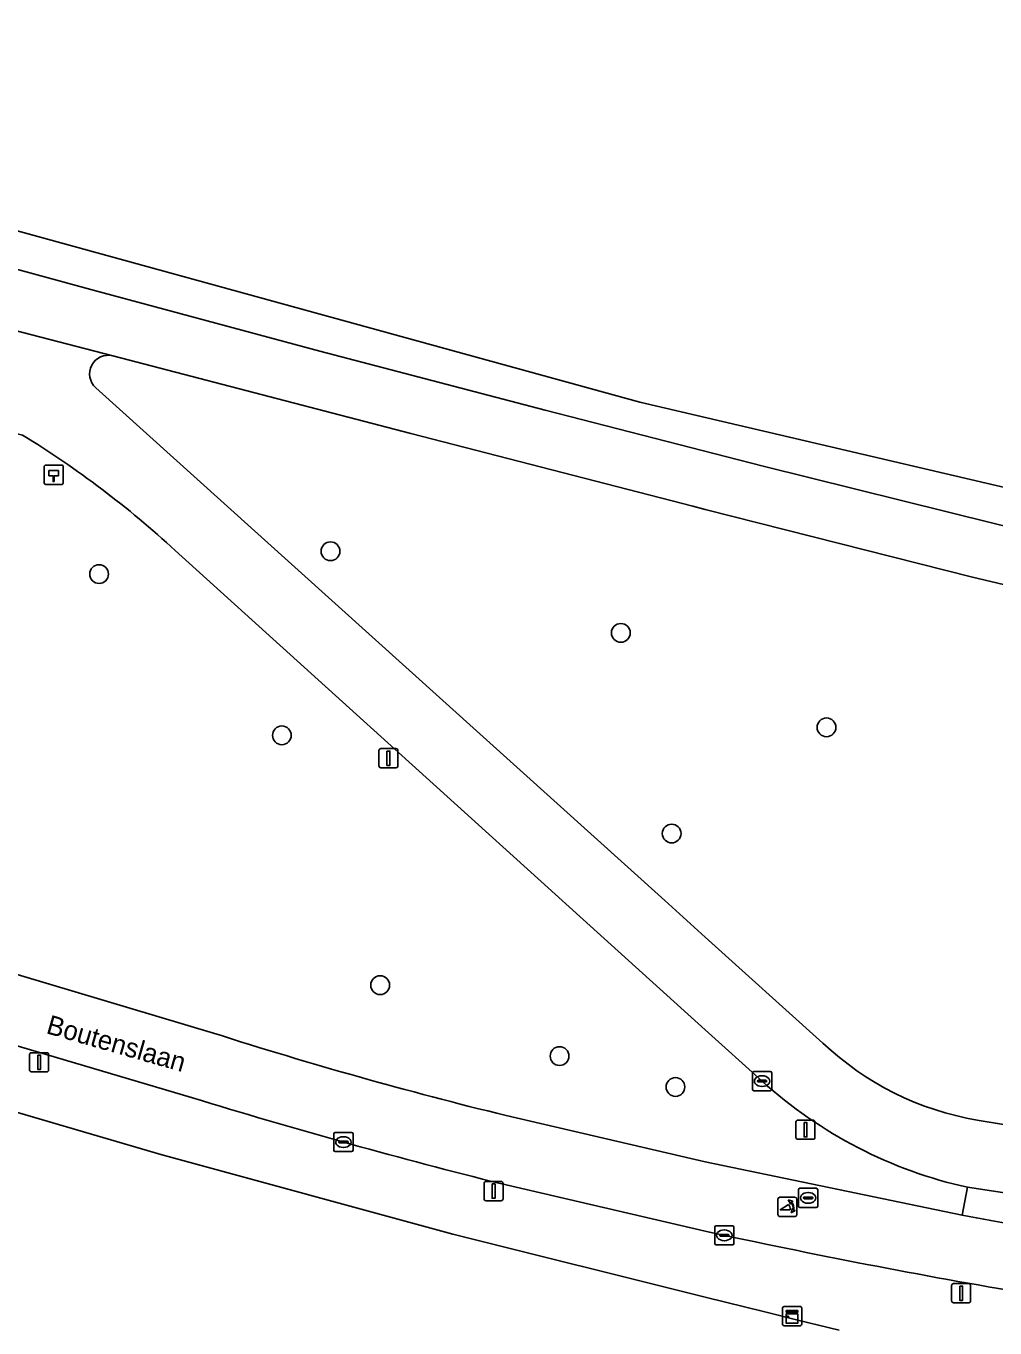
# Model space of a CAD drawing. Extents: x 160203 to 161530, y 379528 to 381797.
# Drawn here: x 160964.6 to 161015.1, y 381727.7 to 381795.6 of the extents above; entities that cross this region are included whole.
import ezdxf

# ---------------------------------------------------------------- set-up
doc = ezdxf.new("R2010")
doc.units = 0
for name, color, linetype in [('IMGEO_Berm_groen', 7, 'Continuous'), ('IMGEO_Boom', 7, 'Continuous'), ('IMGEO_Fietspad_gesloten', 7, 'Continuous'), ('IMGEO_Hectometerpaal', 7, 'Continuous'), ('IMGEO_Kast', 7, 'Continuous'), ('IMGEO_Kolk', 7, 'Continuous'), ('IMGEO_Lichtmast', 7, 'Continuous'), ('IMGEO_Loofbos', 7, 'Continuous'), ('IMGEO_Openbare_ruimte_label', 7, 'Continuous'), ('IMGEO_Poller', 7, 'Continuous'), ('IMGEO_Rijbaan_lokaal_gesloten', 7, 'Continuous'), ('IMGEO_Rijbaan_regionaal_gesloten', 7, 'Continuous'), ('IMGEO_Rioolput', 7, 'Continuous'), ('IMGEO_Verkeerseiland_open', 7, 'Continuous'), ('IMGEO_Voetpad_open', 7, 'Continuous')]:
    doc.layers.add(name, color=color, linetype=linetype)

msp = doc.modelspace()

# ---------------------------------------------------------------- linework, layer by layer
at = {"layer": 'IMGEO_Berm_groen'}
for points in [[(160964.403, 381774.277), (160962.829, 381774.68), (160929.121, 381784.606), (160921.356, 381758.919), (160951.205, 381750), (160974.354, 381743.083)], [(161068.719, 381754.268), (161054.991, 381757.276), (161044.221, 381759.753), (161028.59, 381763.382), (161013.924, 381766.869), (161000, 381770.403), (160999.35, 381770.568), (160984.653, 381774.366), (160969.105, 381778.417)], [(160968.226, 381776.744), (160974.918, 381770.704), (160997.885, 381750), (160998.079, 381749.825), (161000, 381748.093), (161006.131, 381742.564)], [(161002.963, 381740.577), (161000, 381743.257), (160992.734, 381749.829), (160992.545, 381750), (160972.366, 381768.251)], [(160989.623, 381738.784), (161000, 381736.362), (161013.385, 381733.585), (161013.669, 381735.04)], [(161014.181, 381738.544), (161021.039, 381737.415), (161023.559, 381737.003)]]:
    msp.add_lwpolyline(points, dxfattribs=at)
for centre, radius, start, end in [((160968.881, 381777.467), 0.976, 76.72075, 227.84407), ((160938.312, 381731.524), 50.085, 47.16202, 58.60476), ((161042.483, 381955.797), 223.358, 252.24042, 256.31036), ((161016.769, 381753.797), 15.471, 226.55789, 260.36896), ((161018.776, 381758.033), 23.554, 227.82783, 257.47737)]:
    msp.add_arc(centre, radius, start, end, dxfattribs=at)
at = {"layer": 'IMGEO_Boom'}
for centre in [(160980.462, 381768.218), (160968.397, 381767.028), (160995.597, 381763.962), (161006.319, 381759.033), (160977.927, 381758.616), (160998.247, 381753.494), (160983.05, 381745.584), (160992.404, 381741.885), (160998.446, 381740.273)]:
    msp.add_circle(centre, 0.489, dxfattribs=at)
at = {"layer": 'IMGEO_Fietspad_gesloten'}
for points in [[(160974.354, 381743.083), (160951.205, 381750), (160921.356, 381758.919), (160918.394, 381759.804), (160914.971, 381760.826), (160913.952, 381757.333), (160917.435, 381756.293), (160921.939, 381754.948), (160938.727, 381750), (160941.676, 381749.131), (160960.405, 381743.51), (160973.259, 381739.709)], [(161013.385, 381733.585), (161000, 381736.362), (160989.623, 381738.784)], [(160988.869, 381735.348), (161000, 381732.75)]]:
    msp.add_lwpolyline(points, dxfattribs=at)
for centre, radius, start, end in [((161042.483, 381955.797), 223.358, 252.24042, 256.31036), ((161066.527, 382043.438), 317.727, 252.92958, 255.85265), ((161067.918, 382023.698), 295.194, 259.35423, 261.73648), ((161079.415, 382097.832), 373.62, 257.72776, 260.3637)]:
    msp.add_arc(centre, radius, start, end, dxfattribs=at)
at = {"layer": 'IMGEO_Hectometerpaal'}
for p, q in [((160965.533, 381772.626), (160965.533, 381771.785)), ((160965.533, 381772.626), (160965.533, 381771.785)), ((160966.449, 381772.71), (160965.608, 381772.71)), ((160966.449, 381772.71), (160965.608, 381772.71)), ((160966.533, 381771.794), (160966.533, 381772.635)), ((160966.533, 381771.794), (160966.533, 381772.635)), ((160965.617, 381771.71), (160966.458, 381771.71)), ((160965.617, 381771.71), (160966.458, 381771.71))]:
    msp.add_line(p, q, dxfattribs=at)
msp.add_lwpolyline([(160966.058, 381771.854), (160965.998, 381771.854), (160965.998, 381772.159), (160965.778, 381772.159), (160965.778, 381772.428), (160966.278, 381772.428), (160966.278, 381772.159), (160966.058, 381772.159), (160966.058, 381771.854)], dxfattribs=at)
for centre, start, end in [((160965.611, 381772.632), 92.4484, 184.28452), ((160965.611, 381772.632), 92.4484, 184.28452), ((160966.455, 381772.632), 2.4484, 94.28452), ((160966.455, 381772.632), 2.4484, 94.28452), ((160965.611, 381771.788), 182.4484, 274.28452), ((160965.611, 381771.788), 182.4484, 274.28452), ((160966.455, 381771.788), 272.4484, 4.28452), ((160966.455, 381771.788), 272.4484, 4.28452)]:
    msp.add_arc(centre, 0.0779, start, end, dxfattribs=at)
at = {"layer": 'IMGEO_Kast'}
for p, q in [((161004.026, 381727.893), (161004.026, 381728.734)), ((161004.026, 381728.734), (161004.026, 381727.893)), ((161004.101, 381728.818), (161004.942, 381728.818)), ((161004.942, 381728.818), (161004.101, 381728.818)), ((161005.026, 381728.743), (161005.026, 381727.902)), ((161005.026, 381727.902), (161005.026, 381728.743)), ((161004.951, 381727.818), (161004.11, 381727.818)), ((161004.11, 381727.818), (161004.951, 381727.818))]:
    msp.add_line(p, q, dxfattribs=at)
for points in [[(161004.221, 381728.608), (161004.821, 381728.608), (161004.821, 381728.523), (161004.221, 381728.523), (161004.221, 381728.608)], [(161004.221, 381728.433), (161004.821, 381728.433), (161004.821, 381727.944), (161004.221, 381727.944), (161004.221, 381728.433)]]:
    msp.add_lwpolyline(points, dxfattribs=at)
msp.add_circle((161004.305, 381728.282), 0.0377, dxfattribs=at)
for centre, start, end in [((161004.104, 381728.74), 92.4484, 184.28452), ((161004.104, 381728.74), 92.4484, 184.28452), ((161004.948, 381728.74), 2.4484, 94.28452), ((161004.948, 381728.74), 2.4484, 94.28452), ((161004.104, 381727.896), 182.4484, 274.28452), ((161004.104, 381727.896), 182.4484, 274.28452), ((161004.948, 381727.896), 272.4484, 4.28452), ((161004.948, 381727.896), 272.4484, 4.28452)]:
    msp.add_arc(centre, 0.0779, start, end, dxfattribs=at)
at = {"layer": 'IMGEO_Kolk'}
for p, q in [((161002.461, 381740.151), (161002.461, 381741.003)), ((161002.536, 381741.077), (161003.388, 381741.077)), ((161003.462, 381741.003), (161003.462, 381740.151)), ((161002.72, 381740.571), (161002.72, 381740.583)), ((161003.158, 381740.534), (161002.76, 381740.534)), ((161002.763, 381740.62), (161003.161, 381740.62)), ((161002.972, 381740.297), (161002.947, 381740.297)), ((161002.949, 381740.857), (161002.974, 381740.857)), ((161003.204, 381740.583), (161003.204, 381740.571)), ((161003.388, 381740.077), (161002.536, 381740.077)), ((160980.635, 381736.974), (160980.635, 381737.826)), ((160980.71, 381737.9), (160981.562, 381737.9)), ((160981.123, 381737.68), (160981.148, 381737.68)), ((160981.636, 381737.826), (160981.636, 381736.974)), ((160981.562, 381736.9), (160980.71, 381736.9)), ((160980.894, 381737.394), (160980.894, 381737.406)), ((160981.332, 381737.357), (160980.934, 381737.357)), ((160980.937, 381737.443), (160981.335, 381737.443)), ((160981.146, 381737.12), (160981.121, 381737.12)), ((160981.378, 381737.406), (160981.378, 381737.394)), ((161000.493, 381732.108), (161000.493, 381732.96)), ((161000.568, 381733.034), (161001.42, 381733.034)), ((161000.981, 381732.814), (161001.006, 381732.814)), ((161001.494, 381732.96), (161001.494, 381732.108)), ((161000.752, 381732.528), (161000.752, 381732.54)), ((161001.19, 381732.491), (161000.792, 381732.491)), ((161000.795, 381732.577), (161001.193, 381732.577)), ((161001.004, 381732.254), (161000.979, 381732.254)), ((161001.236, 381732.54), (161001.236, 381732.528)), ((161001.42, 381732.034), (161000.568, 381732.034))]:
    msp.add_line(p, q, dxfattribs=at)
for points in [[(161002.461, 381740.151), (161002.461, 381741.003)], [(161002.536, 381741.077), (161003.388, 381741.077)], [(161003.462, 381741.003), (161003.462, 381740.151)], [(161003.388, 381740.077), (161002.536, 381740.077)], [(160980.635, 381736.974), (160980.635, 381737.826)], [(160980.71, 381737.9), (160981.562, 381737.9)], [(160981.636, 381737.826), (160981.636, 381736.974)], [(160981.562, 381736.9), (160980.71, 381736.9)], [(161000.493, 381732.108), (161000.493, 381732.96)], [(161000.568, 381733.034), (161001.42, 381733.034)], [(161001.494, 381732.96), (161001.494, 381732.108)], [(161001.42, 381732.034), (161000.568, 381732.034)]]:
    msp.add_lwpolyline(points, dxfattribs=at)
for centre, radius, start, end in [((161002.538, 381741.001), 0.0765, 91.55205, 178.44795), ((161002.538, 381741.001), 0.0765, 91.55205, 178.44795), ((161003.386, 381741.001), 0.0765, 1.55205, 88.44795), ((161003.386, 381741.001), 0.0765, 1.55205, 88.44795), ((161002.76, 381740.58), 0.0403, 85.87752, 175.75265), ((161002.757, 381740.57), 0.0366, 178.93798, 274.71019), ((161003.161, 381740.577), 0.043, 264.86636, 352.45326), ((161003.165, 381740.582), 0.0386, 1.73085, 96.63898), ((161002.538, 381740.153), 0.0765, 181.55205, 268.44795), ((161002.538, 381740.153), 0.0765, 181.55205, 268.44795), ((161003.386, 381740.153), 0.0765, 271.55205, 358.44795), ((161003.386, 381740.153), 0.0765, 271.55205, 358.44795), ((160980.712, 381737.824), 0.0765, 91.55205, 178.44795), ((160980.712, 381737.824), 0.0765, 91.55205, 178.44795), ((160981.56, 381737.824), 0.0765, 1.55205, 88.44795), ((160981.56, 381737.824), 0.0765, 1.55205, 88.44795), ((160980.712, 381736.976), 0.0765, 181.55205, 268.44795), ((160980.712, 381736.976), 0.0765, 181.55205, 268.44795), ((160980.934, 381737.403), 0.0403, 85.87752, 175.75265), ((160980.931, 381737.393), 0.0366, 178.93798, 274.71019), ((160981.335, 381737.4), 0.043, 264.86636, 352.45326), ((160981.339, 381737.405), 0.0386, 1.73085, 96.63898), ((160981.56, 381736.976), 0.0765, 271.55205, 358.44795), ((160981.56, 381736.976), 0.0765, 271.55205, 358.44795), ((161000.57, 381732.958), 0.0765, 91.55205, 178.44795), ((161000.57, 381732.958), 0.0765, 91.55205, 178.44795), ((161001.418, 381732.958), 0.0765, 1.55205, 88.44795), ((161001.418, 381732.958), 0.0765, 1.55205, 88.44795), ((161000.57, 381732.11), 0.0765, 181.55205, 268.44795), ((161000.57, 381732.11), 0.0765, 181.55205, 268.44795), ((161000.792, 381732.537), 0.0403, 85.87752, 175.75265), ((161000.789, 381732.527), 0.0366, 178.93798, 274.71019), ((161001.193, 381732.534), 0.043, 264.86636, 352.45326), ((161001.197, 381732.539), 0.0386, 1.73085, 96.63898), ((161001.418, 381732.11), 0.0765, 271.55205, 358.44795), ((161001.418, 381732.11), 0.0765, 271.55205, 358.44795)]:
    msp.add_arc(centre, radius, start, end, dxfattribs=at)
for centre, major_axis, ratio, start_param, end_param in [((161002.948, 381740.577), (-0.387, 0.002), 0.722429, 4.712389, 7.853982), ((161002.973, 381740.577), (-0.39, 0.002), 0.717154, 1.570796, 4.712389), ((160981.122, 381737.4), (-0.387, 0.002), 0.722429, 4.712389, 7.853982), ((160981.147, 381737.4), (-0.39, 0.002), 0.717154, 1.570796, 4.712389), ((161000.98, 381732.534), (-0.387, 0.002), 0.722429, 4.712389, 7.853982), ((161001.005, 381732.534), (-0.39, 0.002), 0.717154, 1.570796, 4.712389)]:
    msp.add_ellipse(centre, major_axis=major_axis, ratio=ratio, start_param=start_param, end_param=end_param, dxfattribs=at)
at = {"layer": 'IMGEO_Lichtmast'}
for p, q in [((160983.085, 381757.923), (160983.875, 381757.923)), ((160983.875, 381757.923), (160983.085, 381757.923)), ((160982.985, 381757.023), (160982.985, 381757.823)), ((160982.985, 381757.823), (160982.985, 381757.023)), ((160983.975, 381757.823), (160983.975, 381757.023)), ((160983.975, 381757.023), (160983.975, 381757.823)), ((160983.875, 381756.923), (160983.085, 381756.923)), ((160983.085, 381756.923), (160983.875, 381756.923)), ((160964.776, 381741.16), (160964.776, 381741.96)), ((160964.776, 381741.96), (160964.776, 381741.16)), ((160964.876, 381742.06), (160965.666, 381742.06)), ((160965.666, 381742.06), (160964.876, 381742.06)), ((160965.766, 381741.96), (160965.766, 381741.16)), ((160965.766, 381741.16), (160965.766, 381741.96)), ((160965.666, 381741.06), (160964.876, 381741.06)), ((160964.876, 381741.06), (160965.666, 381741.06)), ((161004.729, 381737.642), (161004.729, 381738.442)), ((161004.729, 381738.442), (161004.729, 381737.642)), ((161004.829, 381738.542), (161005.619, 381738.542)), ((161005.619, 381738.542), (161004.829, 381738.542)), ((161005.719, 381738.442), (161005.719, 381737.642)), ((161005.719, 381737.642), (161005.719, 381738.442)), ((161005.619, 381737.542), (161004.829, 381737.542)), ((161004.829, 381737.542), (161005.619, 381737.542)), ((160988.469, 381734.442), (160988.469, 381735.242)), ((160988.469, 381735.242), (160988.469, 381734.442)), ((160988.569, 381735.342), (160989.359, 381735.342)), ((160989.359, 381735.342), (160988.569, 381735.342)), ((160989.459, 381735.242), (160989.459, 381734.442)), ((160989.459, 381734.442), (160989.459, 381735.242)), ((160989.359, 381734.342), (160988.569, 381734.342)), ((160988.569, 381734.342), (160989.359, 381734.342)), ((161012.845, 381729.115), (161012.845, 381729.915)), ((161012.845, 381729.915), (161012.845, 381729.115)), ((161012.945, 381730.015), (161013.735, 381730.015)), ((161013.735, 381730.015), (161012.945, 381730.015)), ((161013.835, 381729.915), (161013.835, 381729.115)), ((161013.835, 381729.115), (161013.835, 381729.915)), ((161013.735, 381729.015), (161012.945, 381729.015)), ((161012.945, 381729.015), (161013.735, 381729.015))]:
    msp.add_line(p, q, dxfattribs=at)
for points in [[(160983.405, 381757.798), (160983.555, 381757.798), (160983.555, 381757.048), (160983.405, 381757.048), (160983.405, 381757.798)], [(160965.196, 381741.935), (160965.346, 381741.935), (160965.346, 381741.185), (160965.196, 381741.185), (160965.196, 381741.935)], [(161005.149, 381738.417), (161005.299, 381738.417), (161005.299, 381737.667), (161005.149, 381737.667), (161005.149, 381738.417)], [(160988.889, 381735.217), (160989.039, 381735.217), (160989.039, 381734.467), (160988.889, 381734.467), (160988.889, 381735.217)], [(161013.265, 381729.89), (161013.415, 381729.89), (161013.415, 381729.14), (161013.265, 381729.14), (161013.265, 381729.89)]]:
    msp.add_lwpolyline(points, dxfattribs=at)
for centre, start, end in [((160983.085, 381757.823), 90, 180), ((160983.085, 381757.823), 90, 180), ((160983.875, 381757.823), 0, 90), ((160983.875, 381757.823), 360, 90), ((160983.085, 381757.023), 180, 270), ((160983.085, 381757.023), 180, 270), ((160983.875, 381757.023), 270, 0), ((160983.875, 381757.023), 270, 0), ((160964.876, 381741.96), 90, 180), ((160964.876, 381741.96), 90, 180), ((160965.666, 381741.96), 0, 90), ((160965.666, 381741.96), 360, 90), ((160964.876, 381741.16), 180, 270), ((160964.876, 381741.16), 180, 270), ((160965.666, 381741.16), 270, 0), ((160965.666, 381741.16), 270, 0), ((161004.829, 381738.442), 90, 180), ((161004.829, 381738.442), 90, 180), ((161005.619, 381738.442), 0, 90), ((161005.619, 381738.442), 360, 90), ((161004.829, 381737.642), 180, 270), ((161004.829, 381737.642), 180, 270), ((161005.619, 381737.642), 270, 0), ((161005.619, 381737.642), 270, 0), ((160988.569, 381735.242), 90, 180), ((160988.569, 381735.242), 90, 180), ((160989.359, 381735.242), 0, 90), ((160989.359, 381735.242), 360, 90), ((160988.569, 381734.442), 180, 270), ((160988.569, 381734.442), 180, 270), ((160989.359, 381734.442), 270, 0), ((160989.359, 381734.442), 270, 0), ((161012.945, 381729.915), 90, 180), ((161012.945, 381729.915), 90, 180), ((161013.735, 381729.915), 0, 90), ((161013.735, 381729.915), 360, 90), ((161012.945, 381729.115), 180, 270), ((161012.945, 381729.115), 180, 270), ((161013.735, 381729.115), 270, 0), ((161013.735, 381729.115), 270, 0)]:
    msp.add_arc(centre, 0.1, start, end, dxfattribs=at)
at = {"layer": 'IMGEO_Loofbos'}
msp.add_lwpolyline([(161006.975, 381727.585), (161004.832, 381728.107), (161003.097, 381728.539), (161000, 381729.31), (160986.832, 381732.59), (160971.619, 381736.753), (160928.455, 381749.417), (160924.422, 381731.422), (160920.087, 381712.573)], dxfattribs=at)
at = {"layer": 'IMGEO_Poller'}
for p, q in [((161003.784, 381734.421), (161003.784, 381733.614)), ((161003.784, 381734.421), (161003.784, 381733.614)), ((161004.686, 381734.516), (161003.878, 381734.516)), ((161004.686, 381734.516), (161003.878, 381734.516)), ((161004.78, 381733.614), (161004.78, 381734.421)), ((161004.78, 381733.614), (161004.78, 381734.421)), ((161003.878, 381733.519), (161004.686, 381733.519)), ((161003.878, 381733.519), (161004.686, 381733.519))]:
    msp.add_line(p, q, dxfattribs=at)
for points in [[(161004.419, 381733.872), (161003.906, 381733.872), (161004.336, 381734.147)], [(161004.463, 381734.245), (161004.451, 381734.172), (161004.326, 381734.377)], [(161004.326, 381734.377), (161004.557, 381734.311), (161004.486, 381734.279)], [(161004.479, 381733.7), (161004.545, 381733.931), (161004.575, 381733.863)], [(161004.611, 381733.836), (161004.683, 381733.825), (161004.479, 381733.7)]]:
    msp.add_lwpolyline(points, dxfattribs=at)
for centre, radius, start, end in [((161003.878, 381734.421), 0.0946, 90, 180), ((161003.878, 381734.421), 0.0946, 90, 180), ((161004.091, 381733.922), 0.332, 351.32473, 42.4854), ((161004.105, 381733.932), 0.476, 351.75274, 41.16905), ((161004.105, 381733.932), 0.516, 349.35686, 42.29123), ((161004.686, 381734.421), 0.0946, 0, 90), ((161004.686, 381734.421), 0.0946, 0, 90), ((161003.878, 381733.614), 0.0946, 180, 270), ((161003.878, 381733.614), 0.0946, 180, 270), ((161004.686, 381733.614), 0.0946, 270, 0), ((161004.686, 381733.614), 0.0946, 270, 0)]:
    msp.add_arc(centre, radius, start, end, dxfattribs=at)
at = {"layer": 'IMGEO_Rijbaan_lokaal_gesloten'}
for points in [[(160969.105, 381778.417), (160962.525, 381780.117)], [(161000, 381748.093), (160998.079, 381749.825), (160997.885, 381750), (160974.918, 381770.704), (160968.226, 381776.744)], [(160972.366, 381768.251), (160992.545, 381750), (160992.734, 381749.829), (161000, 381743.257), (161002.963, 381740.577)], [(161006.131, 381742.564), (161000, 381748.093)], [(161013.669, 381735.04), (161017.649, 381734.443), (161023.174, 381733.608), (161023.559, 381737.003), (161021.039, 381737.415), (161014.181, 381738.544)]]:
    msp.add_lwpolyline(points, dxfattribs=at)
for centre, radius, start, end in [((160968.881, 381777.467), 0.976, 76.72075, 227.84407), ((160938.312, 381731.524), 50.085, 47.16202, 58.60476), ((161016.769, 381753.797), 15.471, 226.55789, 260.36896), ((161018.776, 381758.033), 23.554, 227.82783, 257.47737)]:
    msp.add_arc(centre, radius, start, end, dxfattribs=at)
at = {"layer": 'IMGEO_Rijbaan_regionaal_gesloten'}
msp.add_lwpolyline([(161078.296, 381757.139), (161069.032, 381759.043), (160996.588, 381775.997), (160925.338, 381795.618), (160925.136, 381794.911), (160924.859, 381793.944), (160925.219, 381793.836), (160932.99, 381791.589), (160940.822, 381789.378), (160948.647, 381787.174), (160956.184, 381785.094), (160968.166, 381781.822), (160979.903, 381778.661), (160991.646, 381775.583), (161003.024, 381772.663), (161015.054, 381769.67), (161027.088, 381766.724), (161038.576, 381764.048), (161050.554, 381761.325), (161062.699, 381758.567), (161077.95, 381755.315)], close=True, dxfattribs=at)
for points in [[(161062.699, 381758.567), (161050.554, 381761.325), (161038.576, 381764.048), (161027.088, 381766.724), (161015.054, 381769.67), (161003.024, 381772.663), (160991.646, 381775.583), (160979.903, 381778.661), (160968.166, 381781.822), (160956.184, 381785.094), (160948.647, 381787.174), (160940.822, 381789.378), (160932.99, 381791.589), (160925.219, 381793.836), (160924.859, 381793.944)], [(160962.525, 381780.117), (160969.105, 381778.417), (160984.653, 381774.366), (160999.35, 381770.568), (161000, 381770.403), (161013.924, 381766.869), (161028.59, 381763.382), (161044.221, 381759.753), (161054.991, 381757.276), (161068.719, 381754.268)]]:
    msp.add_lwpolyline(points, dxfattribs=at)
at = {"layer": 'IMGEO_Rioolput'}
for p, q in [((161004.861, 381734.062), (161004.861, 381734.914)), ((161004.936, 381734.988), (161005.788, 381734.988)), ((161005.862, 381734.914), (161005.862, 381734.062)), ((161005.12, 381734.482), (161005.12, 381734.494)), ((161005.558, 381734.445), (161005.16, 381734.445)), ((161005.163, 381734.531), (161005.561, 381734.531)), ((161005.372, 381734.208), (161005.347, 381734.208)), ((161005.349, 381734.768), (161005.374, 381734.768)), ((161005.604, 381734.494), (161005.604, 381734.482)), ((161005.788, 381733.988), (161004.936, 381733.988))]:
    msp.add_line(p, q, dxfattribs=at)
for points in [[(161004.861, 381734.062), (161004.861, 381734.914)], [(161004.936, 381734.988), (161005.788, 381734.988)], [(161005.862, 381734.914), (161005.862, 381734.062)], [(161005.788, 381733.988), (161004.936, 381733.988)]]:
    msp.add_lwpolyline(points, dxfattribs=at)
for centre, radius, start, end in [((161004.938, 381734.912), 0.0765, 91.55205, 178.44795), ((161004.938, 381734.912), 0.0765, 91.55205, 178.44795), ((161005.786, 381734.912), 0.0765, 1.55205, 88.44795), ((161005.786, 381734.912), 0.0765, 1.55205, 88.44795), ((161005.16, 381734.491), 0.0403, 85.87752, 175.75265), ((161005.157, 381734.481), 0.0366, 178.93798, 274.71019), ((161005.561, 381734.488), 0.043, 264.86636, 352.45326), ((161005.565, 381734.493), 0.0386, 1.73085, 96.63898), ((161004.938, 381734.064), 0.0765, 181.55205, 268.44795), ((161004.938, 381734.064), 0.0765, 181.55205, 268.44795), ((161005.786, 381734.064), 0.0765, 271.55205, 358.44795), ((161005.786, 381734.064), 0.0765, 271.55205, 358.44795)]:
    msp.add_arc(centre, radius, start, end, dxfattribs=at)
for centre, major_axis, ratio, start_param, end_param in [((161005.348, 381734.488), (-0.387, 0.002), 0.722429, 4.712389, 7.853982), ((161005.373, 381734.488), (-0.39, 0.002), 0.717154, 1.570796, 4.712389)]:
    msp.add_ellipse(centre, major_axis=major_axis, ratio=ratio, start_param=start_param, end_param=end_param, dxfattribs=at)
at = {"layer": 'IMGEO_Verkeerseiland_open'}
msp.add_lwpolyline([(161033.209, 381732.061), (161023.174, 381733.608), (161017.649, 381734.443), (161013.669, 381735.04), (161013.385, 381733.585)], dxfattribs=at)
msp.add_arc((161067.918, 382023.698), 295.194, 259.35423, 261.73648, dxfattribs=at)
at = {"layer": 'IMGEO_Voetpad_open'}
for points in [[(160973.259, 381739.709), (160960.405, 381743.51), (160941.676, 381749.131), (160938.727, 381750), (160921.939, 381754.948), (160917.435, 381756.293), (160913.952, 381757.333), (160912.991, 381754.043), (160916.53, 381752.98), (160925.866, 381750.193), (160926.511, 381750), (160928.455, 381749.417), (160971.619, 381736.753), (160986.832, 381732.59), (161000, 381729.31), (161003.097, 381728.539), (161004.832, 381728.107), (161006.975, 381727.585)], [(161000, 381732.75), (160988.869, 381735.348)]]:
    msp.add_lwpolyline(points, dxfattribs=at)
for centre, radius, start, end in [((161066.527, 382043.438), 317.727, 252.92958, 255.85265), ((161079.415, 382097.832), 373.62, 257.72776, 260.3637)]:
    msp.add_arc(centre, radius, start, end, dxfattribs=at)

# ---------------------------------------------------------------- texts
at = {"layer": 'IMGEO_Openbare_ruimte_label'}
msp.add_text('Boutenslaan', height=1, rotation=344.10181, dxfattribs=at).set_placement((160965.589, 381743.084))

doc.saveas('drawing.dxf')
